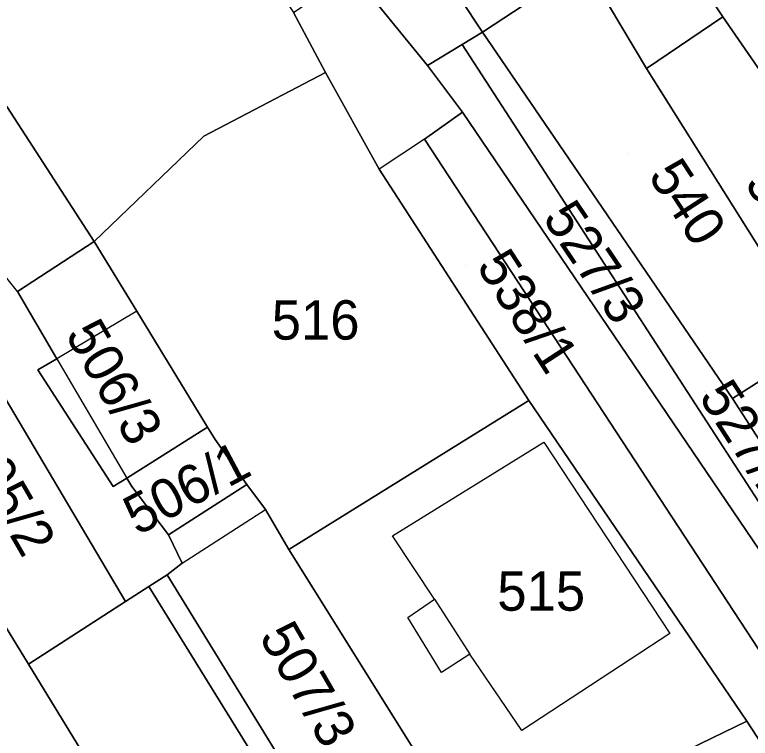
# Model space of a CAD drawing. Extents: x -263943 to -261149, y -1236934 to -1230686.
# Drawn here: x -262697.57 to -262660.22, y -1235500.95 to -1235464.19 of the extents above; entities that cross this region are included whole.
import ezdxf

# ---------------------------------------------------------------- set-up
doc = ezdxf.new("R2010")
doc.units = 0
for name, color, linetype in [('body_kn', 7, 'Continuous'), ('kladpar_druhypozemkov', 7, 'Continuous'), ('kladpar_hranice', 7, 'Continuous'), ('kladpar_parcelnecisla', 7, 'Continuous'), ('kladpar_plochy', 7, 'Continuous'), ('zappar_hrandruhpozemk', 7, 'Continuous')]:
    doc.layers.add(name, color=color, linetype=linetype)

msp = doc.modelspace()

# ---------------------------------------------------------------- linework, layer by layer
at = {"layer": 'body_kn'}
for p, q in [((-262661.61, -1235464.3), (-262661.61, -1235464.3)), ((-262673.82, -1235465.09), (-262673.82, -1235465.09)), ((-262674.85, -1235465.71), (-262674.85, -1235465.71)), ((-262674.85, -1235465.71), (-262674.85, -1235465.71)), ((-262676.61, -1235466.78), (-262676.61, -1235466.78)), ((-262681.79, -1235467.13), (-262681.79, -1235467.13)), ((-262681.79, -1235467.13), (-262681.79, -1235467.13)), ((-262665.5, -1235466.93), (-262665.5, -1235466.93)), ((-262665.5, -1235466.93), (-262665.5, -1235466.93)), ((-262674.83, -1235469.15), (-262674.83, -1235469.15)), ((-262687.97, -1235470.37), (-262687.97, -1235470.37)), ((-262676.77, -1235470.51), (-262676.77, -1235470.51)), ((-262676.77, -1235470.51), (-262676.77, -1235470.51)), ((-262679.06, -1235472.04), (-262679.06, -1235472.04)), ((-262693.54, -1235475.71), (-262693.54, -1235475.71)), ((-262697.44, -1235478.26), (-262697.44, -1235478.26)), ((-262697.44, -1235478.26), (-262697.44, -1235478.26)), ((-262691.38, -1235479.26), (-262691.38, -1235479.26)), ((-262691.38, -1235479.26), (-262691.38, -1235479.26)), ((-262695.44, -1235481.67), (-262695.44, -1235481.67)), ((-262695.44, -1235481.67), (-262695.44, -1235481.67)), ((-262696.4, -1235482.24), (-262696.4, -1235482.24)), ((-262696.4, -1235482.24), (-262696.4, -1235482.24)), ((-262671.47, -1235483.79), (-262671.47, -1235483.79)), ((-262661.12, -1235483.69), (-262661.12, -1235483.69)), ((-262687.79, -1235485.15), (-262687.79, -1235485.15)), ((-262687.4, -1235485.78), (-262687.4, -1235485.78)), ((-262670.7, -1235485.91), (-262670.7, -1235485.91)), ((-262670.7, -1235485.91), (-262670.7, -1235485.91)), ((-262691.88, -1235487.73), (-262691.88, -1235487.73)), ((-262685.78, -1235488.06), (-262685.78, -1235488.06)), ((-262685.78, -1235488.06), (-262685.78, -1235488.06)), ((-262692.57, -1235488.16), (-262692.57, -1235488.16)), ((-262691.63, -1235488.16), (-262691.63, -1235488.16)), ((-262684.84, -1235489.33), (-262684.84, -1235489.33)), ((-262689.76, -1235490.61), (-262689.76, -1235490.61)), ((-262689.76, -1235490.61), (-262689.76, -1235490.61)), ((-262678.39, -1235490.67), (-262678.39, -1235490.67)), ((-262683.65, -1235491.36), (-262683.65, -1235491.36)), ((-262683.65, -1235491.36), (-262683.65, -1235491.36)), ((-262689.07, -1235492.05), (-262689.07, -1235492.05)), ((-262689.07, -1235492.05), (-262689.07, -1235492.05)), ((-262689.84, -1235492.64), (-262689.84, -1235492.64)), ((-262690.77, -1235493.24), (-262690.77, -1235493.24)), ((-262691.95, -1235494), (-262691.95, -1235494)), ((-262676.26, -1235493.88), (-262676.26, -1235493.88)), ((-262676.26, -1235493.88), (-262676.26, -1235493.88)), ((-262677.62, -1235494.82), (-262677.62, -1235494.82)), ((-262664.3, -1235495.63), (-262664.3, -1235495.63)), ((-262674.47, -1235496.67), (-262674.47, -1235496.67)), ((-262696.88, -1235497.18), (-262696.88, -1235497.18)), ((-262675.91, -1235497.61), (-262675.91, -1235497.61)), ((-262660.4, -1235500.08), (-262660.4, -1235500.08)), ((-262671.83, -1235500.56), (-262671.83, -1235500.56))]:
    msp.add_line(p, q, dxfattribs=at)
at = {"layer": 'kladpar_druhypozemkov'}
for p, q in [((-262666.41, -1235471.26), (-262666.41, -1235471.26)), ((-262669.91, -1235474.86), (-262669.91, -1235474.86)), ((-262674.7, -1235476.95), (-262674.7, -1235476.95)), ((-262683.26, -1235478.69), (-262683.26, -1235478.69)), ((-262691.61, -1235483.03), (-262691.61, -1235483.03)), ((-262662.56, -1235483.32), (-262662.56, -1235483.32)), ((-262689, -1235487.45), (-262689, -1235487.45)), ((-262696.68, -1235489.12), (-262696.68, -1235489.12)), ((-262671.3, -1235492.39), (-262671.3, -1235492.39)), ((-262681.23, -1235498.61), (-262681.23, -1235498.61))]:
    msp.add_line(p, q, dxfattribs=at)
at = {"layer": 'kladpar_hranice'}
for points in [[(-262684.21, -1235450.26), (-262683.45, -1235451.5), (-262682.77, -1235451.06), (-262682.58, -1235451.36), (-262683.28, -1235451.81), (-262682.93, -1235452.38), (-262682.09, -1235453.75), (-262681.37, -1235453.3), (-262679.56, -1235456.2), (-262677.23, -1235459.93), (-262673.82, -1235465.09), (-262674.85, -1235465.71), (-262676.61, -1235466.78), (-262680.45, -1235462.05), (-262682.7, -1235458.55), (-262689.48, -1235448.01), (-262692.42, -1235443.39), (-262696.31, -1235437.28), (-262700.28, -1235431.05), (-262705.68, -1235422.55)], [(-262658.98, -1235462.48), (-262651.92, -1235472.91), (-262651.07, -1235472.4), (-262642.89, -1235484.49), (-262637.69, -1235491.68), (-262632.23, -1235498.95), (-262634.03, -1235500.16), (-262634.41, -1235500.42), (-262635.69, -1235501.28), (-262644.93, -1235488.47), (-262661.61, -1235464.3), (-262668.69, -1235453.73), (-262672.61, -1235447.81), (-262673.75, -1235446.39), (-262674.91, -1235444.93), (-262679.77, -1235437.24), (-262684.79, -1235429.54), (-262688.2, -1235423.87)], [(-262671.67, -1235456.53), (-262672.1, -1235455.81), (-262673.93, -1235452.73), (-262675.7, -1235449.74), (-262672.61, -1235447.81), (-262668.69, -1235453.73), (-262661.61, -1235464.3), (-262665.5, -1235466.93), (-262668.63, -1235461.66), (-262671.67, -1235456.53)], [(-262681.79, -1235467.13), (-262687.97, -1235470.37), (-262693.54, -1235475.71), (-262697.98, -1235468.86), (-262703.54, -1235460.19), (-262705.14, -1235457.61), (-262701.61, -1235455.48), (-262699.05, -1235453.93), (-262698.47, -1235453.58), (-262692.61, -1235450.05), (-262685.72, -1235460.57), (-262683.41, -1235464.09), (-262681.79, -1235467.13)], [(-262669.04, -1235461.93), (-262673.82, -1235465.09), (-262677.23, -1235459.93), (-262672.13, -1235456.81), (-262671.67, -1235456.53), (-262668.63, -1235461.66), (-262669.04, -1235461.93)], [(-262669.04, -1235461.93), (-262668.63, -1235461.66), (-262665.5, -1235466.93), (-262656.72, -1235480.88), (-262661.12, -1235483.69), (-262673.82, -1235465.09), (-262669.04, -1235461.93)], [(-262635.9, -1235532.92), (-262611.33, -1235571.1), (-262610.94, -1235571.72), (-262608.11, -1235576.19), (-262603.67, -1235583.21), (-262606.53, -1235584.43), (-262615.74, -1235569.81), (-262636.68, -1235536.48), (-262660.4, -1235500.08), (-262671.47, -1235483.79), (-262679.06, -1235472.04), (-262681.79, -1235467.13), (-262683.41, -1235464.09), (-262680.45, -1235462.05), (-262676.61, -1235466.78), (-262674.83, -1235469.15), (-262676.77, -1235470.51), (-262635.9, -1235532.92)], [(-262665.5, -1235466.93), (-262661.61, -1235464.3), (-262644.93, -1235488.47), (-262649.74, -1235491.48), (-262656.72, -1235480.88), (-262665.5, -1235466.93)], [(-262627.59, -1235535.74), (-262623.13, -1235542.86), (-262624.28, -1235543.73), (-262674.85, -1235465.71), (-262673.82, -1235465.09), (-262661.12, -1235483.69), (-262639.49, -1235517.21), (-262632.06, -1235528.52), (-262627.59, -1235535.74)], [(-262674.85, -1235465.71), (-262624.28, -1235543.73), (-262674.83, -1235469.15), (-262676.61, -1235466.78), (-262674.85, -1235465.71)], [(-262685.78, -1235488.06), (-262687.4, -1235485.78), (-262687.79, -1235485.15), (-262691.38, -1235479.26), (-262693.54, -1235475.71), (-262687.97, -1235470.37), (-262681.79, -1235467.13), (-262679.06, -1235472.04), (-262671.47, -1235483.79), (-262683.65, -1235491.36), (-262684.84, -1235489.33), (-262685.78, -1235488.06)], [(-262697.98, -1235468.86), (-262693.54, -1235475.71), (-262697.44, -1235478.26), (-262695.44, -1235481.67), (-262696.4, -1235482.24), (-262692.57, -1235488.16), (-262691.88, -1235487.73), (-262691.63, -1235488.16), (-262689.76, -1235490.61), (-262689.07, -1235492.05), (-262689.84, -1235492.64), (-262690.77, -1235493.24), (-262691.95, -1235494), (-262702.28, -1235476.58)], [(-262611.33, -1235571.1), (-262635.9, -1235532.92), (-262676.77, -1235470.51), (-262674.83, -1235469.15), (-262624.28, -1235543.73), (-262610.71, -1235563.8), (-262607.33, -1235569.33), (-262611.33, -1235571.1)], [(-262696.4, -1235482.24), (-262695.44, -1235481.67), (-262697.44, -1235478.26), (-262693.54, -1235475.71), (-262691.38, -1235479.26), (-262687.79, -1235485.15), (-262691.88, -1235487.73), (-262692.57, -1235488.16), (-262696.4, -1235482.24)], [(-262701.29, -1235489.96), (-262701.62, -1235489.44), (-262703.71, -1235486.07), (-262706.91, -1235480.91), (-262707.19, -1235480.46), (-262708.12, -1235478.96), (-262707.44, -1235478.54), (-262703.46, -1235476.24), (-262702.89, -1235475.91), (-262702.28, -1235476.58), (-262691.95, -1235494), (-262696.88, -1235497.18), (-262701.27, -1235490), (-262701.29, -1235489.96)], [(-262639.49, -1235517.21), (-262661.12, -1235483.69), (-262656.72, -1235480.88), (-262649.74, -1235491.48), (-262640.71, -1235504.64), (-262634.72, -1235514), (-262635.23, -1235514.34), (-262639.49, -1235517.21)], [(-262683.65, -1235491.36), (-262671.47, -1235483.79), (-262660.4, -1235500.08), (-262674.06, -1235506.71), (-262683.65, -1235491.36)], [(-262689.76, -1235490.61), (-262691.63, -1235488.16), (-262691.88, -1235487.73), (-262687.79, -1235485.15), (-262687.4, -1235485.78), (-262685.78, -1235488.06), (-262689.76, -1235490.61)], [(-262678.37, -1235511.3), (-262689.84, -1235492.64), (-262689.07, -1235492.05), (-262689.76, -1235490.61), (-262685.78, -1235488.06), (-262684.84, -1235489.33), (-262683.65, -1235491.36), (-262674.06, -1235506.71), (-262673.3, -1235507.92), (-262678.37, -1235511.3)], [(-262679.94, -1235550.86), (-262683.58, -1235545.66), (-262690.16, -1235535.81), (-262691.29, -1235533.96), (-262697.71, -1235523.48), (-262711.91, -1235500.27), (-262711.77, -1235500.18), (-262708.67, -1235504.92), (-262704.92, -1235502.47), (-262707.96, -1235497.85), (-262708.3, -1235498.02), (-262708.9, -1235497), (-262707.37, -1235494.42), (-262706.2, -1235493.57), (-262701.27, -1235490), (-262696.88, -1235497.18), (-262679.03, -1235526.4), (-262678.1, -1235528.02), (-262677.34, -1235529.21), (-262668.48, -1235542.55), (-262672.73, -1235545.63)], [(-262678.97, -1235512.32), (-262690.77, -1235493.24), (-262689.84, -1235492.64), (-262678.37, -1235511.3), (-262673.3, -1235507.92), (-262672.93, -1235508.52), (-262678.97, -1235512.32)], [(-262677.34, -1235529.21), (-262678.1, -1235528.02), (-262679.03, -1235526.4), (-262696.88, -1235497.18), (-262691.95, -1235494), (-262690.77, -1235493.24), (-262678.97, -1235512.32), (-262671.29, -1235524.22), (-262671.04, -1235524.56), (-262677.34, -1235529.21)], [(-262672.93, -1235508.52), (-262673.3, -1235507.92), (-262674.06, -1235506.71), (-262660.4, -1235500.08), (-262636.68, -1235536.48), (-262649.62, -1235544.15), (-262672.93, -1235508.52)]]:
    msp.add_lwpolyline(points, dxfattribs=at)
at = {"layer": 'kladpar_plochy'}
for points in [[(-262684.73, -1235421.75), (-262680.64, -1235428.35), (-262681.4, -1235428.77), (-262677.32, -1235434.96), (-262671.4, -1235443.95), (-262666.58, -1235451.27), (-262658.98, -1235462.48), (-262651.92, -1235472.91), (-262651.07, -1235472.4), (-262642.89, -1235484.49), (-262637.69, -1235491.68), (-262632.23, -1235498.95), (-262634.03, -1235500.16), (-262634.41, -1235500.42), (-262635.69, -1235501.28), (-262644.93, -1235488.47), (-262661.61, -1235464.3), (-262668.69, -1235453.73), (-262672.61, -1235447.81), (-262673.75, -1235446.39), (-262674.91, -1235444.93), (-262679.77, -1235437.24), (-262684.79, -1235429.54), (-262688.2, -1235423.87)], [(-262677.23, -1235459.93), (-262673.82, -1235465.09), (-262674.85, -1235465.71), (-262676.61, -1235466.78), (-262680.45, -1235462.05)], [(-262697.98, -1235468.86), (-262693.54, -1235475.71), (-262697.44, -1235478.26), (-262695.44, -1235481.67), (-262696.4, -1235482.24), (-262692.57, -1235488.16), (-262691.88, -1235487.73), (-262691.63, -1235488.16), (-262689.76, -1235490.61), (-262689.07, -1235492.05), (-262689.84, -1235492.64), (-262690.77, -1235493.24), (-262691.95, -1235494), (-262702.28, -1235476.58)]]:
    msp.add_lwpolyline(points, dxfattribs=at)
for points in [[(-262671.67, -1235456.53), (-262672.1, -1235455.81), (-262673.93, -1235452.73), (-262675.7, -1235449.74), (-262672.61, -1235447.81), (-262668.69, -1235453.73), (-262661.61, -1235464.3), (-262665.5, -1235466.93), (-262668.63, -1235461.66)], [(-262681.79, -1235467.13), (-262687.97, -1235470.37), (-262693.54, -1235475.71), (-262697.98, -1235468.86), (-262703.54, -1235460.19), (-262705.14, -1235457.61), (-262701.61, -1235455.48), (-262699.05, -1235453.93), (-262698.47, -1235453.58), (-262692.61, -1235450.05), (-262685.72, -1235460.57), (-262683.41, -1235464.09)], [(-262669.04, -1235461.93), (-262673.82, -1235465.09), (-262677.23, -1235459.93), (-262672.13, -1235456.81), (-262671.67, -1235456.53), (-262668.63, -1235461.66)], [(-262669.04, -1235461.93), (-262668.63, -1235461.66), (-262665.5, -1235466.93), (-262656.72, -1235480.88), (-262661.12, -1235483.69), (-262673.82, -1235465.09)], [(-262635.9, -1235532.92), (-262611.33, -1235571.1), (-262610.94, -1235571.72), (-262608.11, -1235576.19), (-262603.67, -1235583.21), (-262606.53, -1235584.43), (-262615.74, -1235569.81), (-262636.68, -1235536.48), (-262660.4, -1235500.08), (-262671.47, -1235483.79), (-262679.06, -1235472.04), (-262681.79, -1235467.13), (-262683.41, -1235464.09), (-262680.45, -1235462.05), (-262676.61, -1235466.78), (-262674.83, -1235469.15), (-262676.77, -1235470.51)], [(-262665.5, -1235466.93), (-262661.61, -1235464.3), (-262644.93, -1235488.47), (-262649.74, -1235491.48), (-262656.72, -1235480.88)], [(-262627.59, -1235535.74), (-262623.13, -1235542.86), (-262624.28, -1235543.73), (-262674.85, -1235465.71), (-262673.82, -1235465.09), (-262661.12, -1235483.69), (-262639.49, -1235517.21), (-262632.06, -1235528.52)], [(-262674.85, -1235465.71), (-262624.28, -1235543.73), (-262674.83, -1235469.15), (-262676.61, -1235466.78)], [(-262685.78, -1235488.06), (-262687.4, -1235485.78), (-262687.79, -1235485.15), (-262691.38, -1235479.26), (-262693.54, -1235475.71), (-262687.97, -1235470.37), (-262681.79, -1235467.13), (-262679.06, -1235472.04), (-262671.47, -1235483.79), (-262683.65, -1235491.36), (-262684.84, -1235489.33)], [(-262611.33, -1235571.1), (-262635.9, -1235532.92), (-262676.77, -1235470.51), (-262674.83, -1235469.15), (-262624.28, -1235543.73), (-262610.71, -1235563.8), (-262607.33, -1235569.33)], [(-262696.4, -1235482.24), (-262695.44, -1235481.67), (-262697.44, -1235478.26), (-262693.54, -1235475.71), (-262691.38, -1235479.26), (-262687.79, -1235485.15), (-262691.88, -1235487.73), (-262692.57, -1235488.16)], [(-262701.29, -1235489.96), (-262701.62, -1235489.44), (-262703.71, -1235486.07), (-262706.91, -1235480.91), (-262707.19, -1235480.46), (-262708.12, -1235478.96), (-262707.44, -1235478.54), (-262703.46, -1235476.24), (-262702.89, -1235475.91), (-262702.28, -1235476.58), (-262691.95, -1235494), (-262696.88, -1235497.18), (-262701.27, -1235490)], [(-262639.49, -1235517.21), (-262661.12, -1235483.69), (-262656.72, -1235480.88), (-262649.74, -1235491.48), (-262640.71, -1235504.64), (-262634.72, -1235514), (-262635.23, -1235514.34)], [(-262683.65, -1235491.36), (-262671.47, -1235483.79), (-262660.4, -1235500.08), (-262674.06, -1235506.71)], [(-262689.76, -1235490.61), (-262691.63, -1235488.16), (-262691.88, -1235487.73), (-262687.79, -1235485.15), (-262687.4, -1235485.78), (-262685.78, -1235488.06)], [(-262678.37, -1235511.3), (-262689.84, -1235492.64), (-262689.07, -1235492.05), (-262689.76, -1235490.61), (-262685.78, -1235488.06), (-262684.84, -1235489.33), (-262683.65, -1235491.36), (-262674.06, -1235506.71), (-262673.3, -1235507.92)], [(-262679.94, -1235550.86), (-262683.58, -1235545.66), (-262690.16, -1235535.81), (-262691.29, -1235533.96), (-262697.71, -1235523.48), (-262711.91, -1235500.27), (-262711.77, -1235500.18), (-262708.67, -1235504.92), (-262704.92, -1235502.47), (-262707.96, -1235497.85), (-262708.3, -1235498.02), (-262708.9, -1235497), (-262707.37, -1235494.42), (-262706.2, -1235493.57), (-262701.27, -1235490), (-262696.88, -1235497.18), (-262679.03, -1235526.4), (-262678.1, -1235528.02), (-262677.34, -1235529.21), (-262668.48, -1235542.55), (-262672.73, -1235545.63), (-262685.17, -1235526.28), (-262686.8, -1235527.37), (-262674.32, -1235546.78)], [(-262678.97, -1235512.32), (-262690.77, -1235493.24), (-262689.84, -1235492.64), (-262678.37, -1235511.3), (-262673.3, -1235507.92), (-262672.93, -1235508.52)], [(-262677.34, -1235529.21), (-262678.1, -1235528.02), (-262679.03, -1235526.4), (-262696.88, -1235497.18), (-262691.95, -1235494), (-262690.77, -1235493.24), (-262678.97, -1235512.32), (-262671.29, -1235524.22), (-262671.04, -1235524.56)], [(-262672.93, -1235508.52), (-262673.3, -1235507.92), (-262674.06, -1235506.71), (-262660.4, -1235500.08), (-262636.68, -1235536.48), (-262649.62, -1235544.15)]]:
    msp.add_lwpolyline(points, close=True, dxfattribs=at)
at = {"layer": 'zappar_hrandruhpozemk'}
for p, q in [((-262676.77, -1235470.51), (-262679.06, -1235472.04)), ((-262697.44, -1235478.26), (-262702.66, -1235471.7)), ((-262691.38, -1235479.26), (-262695.44, -1235481.67)), ((-262695.44, -1235481.67), (-262691.88, -1235487.73)), ((-262678.39, -1235490.67), (-262670.7, -1235485.91)), ((-262670.7, -1235485.91), (-262664.3, -1235495.63)), ((-262689.07, -1235492.05), (-262684.84, -1235489.33)), ((-262676.26, -1235493.88), (-262674.47, -1235496.67)), ((-262664.3, -1235495.63), (-262671.83, -1235500.56))]:
    msp.add_line(p, q, dxfattribs=at)
msp.add_lwpolyline([(-262671.83, -1235500.56), (-262674.47, -1235496.67), (-262675.91, -1235497.61), (-262677.62, -1235494.82), (-262676.26, -1235493.88), (-262678.39, -1235490.67)], dxfattribs=at)

# ---------------------------------------------------------------- texts
at = {"layer": 'kladpar_parcelnecisla'}
for s, rotation, p in [('540', 303, (-262665.448, -1235472.374)), ('554', 304, (-262660.556, -1235472.772)), ('527/3', 304, (-262670.808, -1235474.527)), ('538/1', 303, (-262674.168, -1235476.972)), ('506/3', 300, (-262695.04, -1235480.438)), ('527/2', 303, (-262662.877, -1235483.605)), ('505/2', 300, (-262700.48, -1235486.074)), ('506/1', 28, (-262691.342, -1235490.678)), ('507/3', 300, (-262685.196, -1235495.789))]:
    msp.add_text(s, height=2, rotation=rotation, dxfattribs=at).set_placement(p)
for s, p in [('516', (-262684.525, -1235480.7)), ('515', (-262673.07, -1235494.47))]:
    msp.add_text(s, height=2, dxfattribs=at).set_placement(p)

doc.saveas('drawing.dxf')
